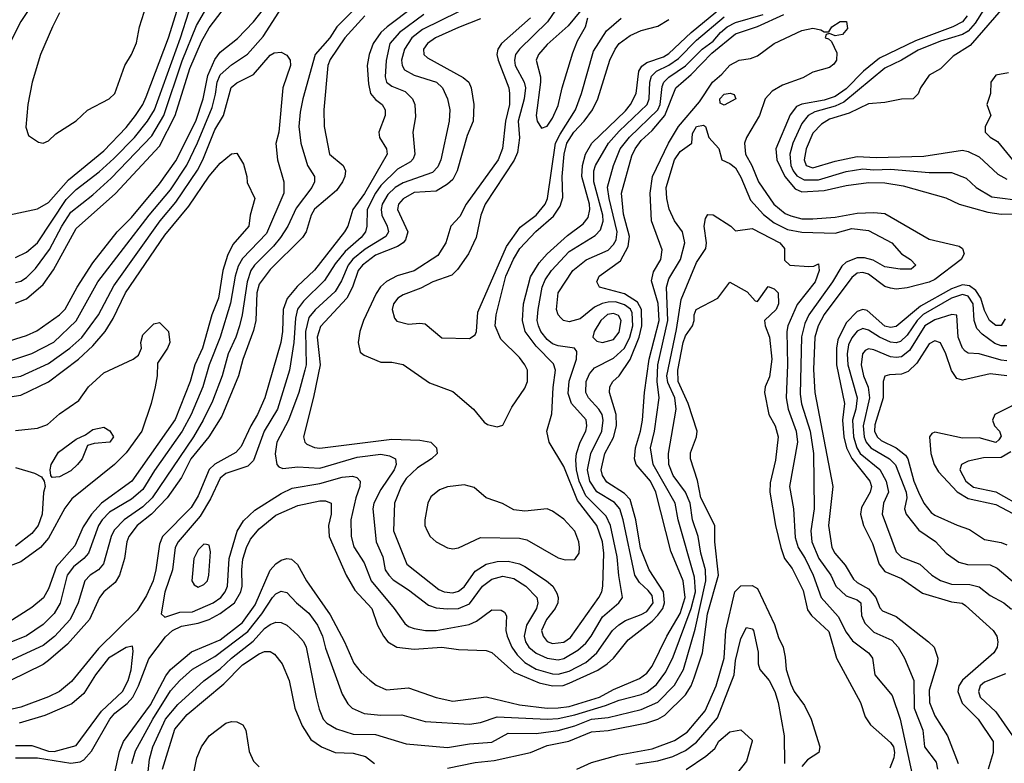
# Model space of a CAD drawing. Header units: inches. Extents: x 1793402 to 1900366, y 320852 to 470679.
# Tile 340 of 604: x 1834706 to 1838261, y 432951 to 435636. Entities that reach past the tile are written whole.
import ezdxf

# ---------------------------------------------------------------- set-up
doc = ezdxf.new("R2010")
doc.units = ezdxf.units.IN
doc.header["$MEASUREMENT"] = 0
doc.layers.add('B8433', color=7, linetype='Continuous')

msp = doc.modelspace()

# ---------------------------------------------------------------- linework, layer by layer
at = {"layer": 'B8433', "color": 4}
for points, elevation in [([(1834690, 436610.5), (1834730, 436624.9), (1834770, 436624.9), (1834812.8, 436612.8), (1834838.8, 436598.8), (1834859.5, 436579.5), (1834868.2, 436548.2), (1834857.6, 436450), (1834858.5, 436410), (1834871.5, 436330), (1834902, 436210), (1834908.9, 436070), (1834882, 435910), (1834851.6, 435830), (1834828.9, 435790), (1834763.1, 435710), (1834710.2, 435629.8), (1834650.2, 435509.8)], 356), ([(1835999.5, 435760.5), (1835850.4, 435610), (1835825.7, 435570), (1835772, 435510), (1835728.2, 435350), (1835718, 435302), (1835714, 435250), (1835720.4, 435190), (1835745.5, 435110), (1835770.7, 435070), (1835770.6, 435050), (1835760.5, 435030), (1835704.3, 434955.7), (1835674.4, 434890), (1835647.2, 434850), (1835621.7, 434818.3), (1835553.4, 434750), (1835540.3, 434730), (1835526.5, 434690), (1835508.9, 434570), (1835498.9, 434530), (1835486, 434490), (1835458, 434430), (1835436.5, 434350), (1835401.6, 434258.4), (1835367.7, 434190), (1835332.9, 434130), (1835183.6, 433910), (1835150, 433876.9), (1835082.4, 433830), (1835047.1, 433792.9), (1835036.5, 433770), (1835008.9, 433671.1), (1834990.2, 433649.8), (1834960.7, 433630), (1834940.5, 433610), (1834916.4, 433530), (1834888.5, 433470), (1834831.2, 433408.8), (1834790, 433376.3), (1834558.8, 433270)], 332), ([(1834650, 434470.4), (1834730, 434495.8), (1834767.1, 434512.9), (1834849.8, 434570.2), (1834869.8, 434590.2), (1834912.8, 434670), (1834970, 434758), (1835058, 434870), (1835110, 434921.3), (1835210, 435043.1), (1835270, 435126.4), (1835341.8, 435270), (1835367.8, 435350), (1835385.1, 435434.9), (1835410, 435492.2), (1835430, 435518.7), (1835491.9, 435568.1), (1835550, 435628), (1835614, 435710)], 336), ([(1834670, 434404.2), (1834750, 434430.4), (1834828.6, 434471.4), (1834910, 434548.2), (1834988, 434690), (1835173.7, 434930), (1835250, 435021.3), (1835309.1, 435110.9), (1835348.3, 435191.7), (1835400.5, 435319.5), (1835413.2, 435366.8), (1835418.7, 435410), (1835430, 435437.1), (1835470, 435472.7), (1835528.5, 435511.5), (1835584.4, 435575.6), (1835663.1, 435696.9)], 332), ([(1834690, 434686.7), (1834710, 434692.2), (1834730, 434704.9), (1834762.2, 434737.8), (1834813.4, 434806.6), (1834857.3, 434890), (1834890, 434941.3), (1834970, 435003.7), (1835036.4, 435063.6), (1835183.3, 435216.7), (1835226.6, 435290), (1835292, 435488), (1835344.4, 435615.6), (1835410.9, 435729.1)], 348), ([(1834690, 434612.2), (1834730, 434628.5), (1834790, 434679.3), (1834827.7, 434732.3), (1834910, 434881.6), (1835051.7, 435008.3), (1835210, 435179.5), (1835266.8, 435290), (1835320.4, 435459.6), (1835362.3, 435557.7), (1835390, 435606.7), (1835468, 435710)], 344), ([(1838209.3, 435710.7), (1838156.2, 435623.8), (1838130, 435594.5), (1838110, 435582.8), (1838030, 435558.8), (1837950, 435526), (1837890, 435489.7), (1837830, 435461.3), (1837681.6, 435338.4), (1837650, 435323.7), (1837577.1, 435302.9), (1837552.7, 435290), (1837530, 435260.9), (1837496.9, 435190), (1837486.3, 435150), (1837490.2, 435110), (1837499.1, 435090), (1837511.8, 435071.8), (1837537.8, 435057.8), (1837590, 435058), (1837690, 435088.1), (1837750, 435097.6), (1837790, 435093.4), (1837850, 435095.8), (1837990, 435083.7), (1838070, 435083.8), (1838123.8, 435063.8), (1838158.8, 435030), (1838216.3, 434996.3), (1838330, 434982.2)], 348), ([(1836130, 435683.1), (1836032, 435610), (1836010, 435589.6), (1835982.6, 435550), (1835967, 435510), (1835960.3, 435470), (1835964.8, 435404.8), (1835972.4, 435370), (1835990, 435348), (1836014, 435330), (1836024.9, 435310), (1836025.5, 435290), (1836003, 435230), (1836004.9, 435210), (1836030.6, 435170), (1836033, 435150), (1835951.3, 435008.7), (1835908.9, 434950), (1835890.4, 434890), (1835878.4, 434870), (1835770, 434731.6), (1835707.4, 434672.6), (1835671.2, 434628.8), (1835656.5, 434590), (1835654.9, 434510), (1835648.9, 434470), (1835590.3, 434270), (1835564.2, 434210), (1835540.3, 434170), (1835505.8, 434094.2), (1835486.7, 434073.3), (1835410, 434031.1), (1835390, 434011.2), (1835350, 433917), (1835325.3, 433874.7), (1835221.1, 433770), (1835210, 433742), (1835197.4, 433650), (1835187.4, 433610), (1835163.4, 433556.6), (1835130, 433502), (1834990, 433365.1), (1834893.2, 433246.8), (1834850, 433209.7), (1834810, 433191.1), (1834710, 433153.7), (1834630, 433136)], 344), ([(1834669.1, 434930.9), (1834770, 434953), (1834810, 434976.4), (1834882.2, 435057.8), (1835010, 435162), (1835090, 435246.7), (1835124, 435290), (1835150.7, 435329.3), (1835162.9, 435357.1), (1835243.1, 435570), (1835280.9, 435690)], 356), ([(1834690, 434777.3), (1834730, 434796.3), (1834769.5, 434830), (1834873.5, 434986.5), (1834910, 435022.6), (1834993, 435087), (1835045.3, 435134.7), (1835120.5, 435210), (1835166.9, 435270), (1835192, 435310), (1835286.8, 435570), (1835316, 435664)], 352), ([(1834850, 435660.9), (1834823.7, 435610), (1834781.3, 435510), (1834750.6, 435410.6), (1834735.5, 435330), (1834728.1, 435248.1), (1834737.3, 435217.3), (1834773.7, 435193.7), (1834790, 435190.7), (1834810, 435198.8), (1834836.3, 435223.7), (1834910, 435270.6), (1834951, 435309), (1835029.3, 435350), (1835049.5, 435370), (1835085.6, 435470), (1835110, 435510.8), (1835127.2, 435552.8), (1835138.3, 435610), (1835163.6, 435690)], 364), ([(1836290, 435664.4), (1836160, 435600), (1836121.1, 435570), (1836094.6, 435530), (1836084.6, 435490), (1836087, 435470), (1836094.7, 435454.7), (1836130, 435435.3), (1836210.6, 435410), (1836232.7, 435390), (1836250.5, 435350), (1836258.4, 435310), (1836256.4, 435270), (1836226.7, 435130), (1836215.8, 435104.2), (1836195.8, 435084.2), (1836090, 435047.1), (1836061.3, 435030), (1836035.5, 435004.5), (1836014.6, 434970), (1836010.3, 434950), (1836013.4, 434930), (1836032.7, 434890), (1836037.1, 434870), (1836027.3, 434852.7), (1835952.8, 434807.2), (1835908.2, 434771.8), (1835891.4, 434750), (1835867.4, 434692.6), (1835845.1, 434654.9), (1835772.2, 434587.8), (1835750, 434560.9), (1835738.2, 434510), (1835739.6, 434390), (1835735.6, 434370), (1835713.1, 434290), (1835676.5, 434190), (1835634, 434110), (1835628.6, 434068.6), (1835634, 434030), (1835640.9, 434020.9), (1835655.9, 434015.9), (1835710, 434021.3), (1835790, 434016.5), (1835924, 434056), (1836010, 434066.7), (1836041.3, 434061.3), (1836062.8, 434050), (1836065.5, 434030), (1836057.6, 434010), (1836010, 433939.3), (1835984.4, 433890), (1835980.4, 433870), (1835992.7, 433750), (1836016.9, 433696.9), (1836025.7, 433650), (1836038.4, 433630), (1836053.9, 433613.9), (1836110, 433577.1), (1836181.4, 433521.4), (1836210, 433512.2), (1836248.8, 433508.8), (1836290, 433510.3), (1836330, 433526.4), (1836376.2, 433590), (1836410, 433615.8), (1836450, 433626), (1836490, 433618.4), (1836533.4, 433590), (1836572.7, 433550), (1836577.1, 433530), (1836572.2, 433510), (1836535.3, 433450), (1836527.2, 433410), (1836532.2, 433390), (1836544.4, 433370), (1836570, 433348.8), (1836610, 433330.3), (1836650, 433324.9), (1836670, 433328.9), (1836720.9, 433359.1), (1836750, 433384.9), (1836769.7, 433410), (1836810, 433479.3), (1836869.3, 433530), (1836882.7, 433550), (1836868.5, 433628.5), (1836863.3, 433696.7), (1836839.1, 433810), (1836823, 433843), (1836750, 433916.3), (1836725.5, 433970), (1836716.5, 434010), (1836713.3, 434046.7), (1836716.4, 434070), (1836729.7, 434110.3), (1836749.6, 434150), (1836753.6, 434170), (1836750.9, 434190.9), (1836697.6, 434250), (1836685.6, 434285.6), (1836690, 434331.3), (1836716.2, 434410), (1836718, 434438), (1836709.4, 434449.4), (1836650, 434458.7), (1836630, 434466), (1836610, 434481.6), (1836588, 434510), (1836578.7, 434530), (1836574.7, 434550), (1836577.4, 434590), (1836592.8, 434670), (1836603.6, 434696.4), (1836626.3, 434730), (1836690, 434798.7), (1836783.5, 434856.5), (1836802.8, 434877.2), (1836811.9, 434908.1), (1836811.7, 434930), (1836778.7, 435050), (1836779.1, 435090), (1836785.1, 435110), (1836831.2, 435190), (1836870, 435233.1), (1836971.1, 435330), (1836978.5, 435350), (1836980.8, 435410), (1836987.4, 435432.6), (1837005.6, 435450), (1837050, 435472.2), (1837084.3, 435495.7), (1837150, 435561.5), (1837250, 435646)], 352), ([(1836370, 435638.9), (1836290, 435608.3), (1836207.3, 435570), (1836178, 435550), (1836163.8, 435530), (1836164.9, 435510), (1836178, 435498), (1836307.3, 435427.3), (1836327.7, 435410), (1836335.8, 435390), (1836345.5, 435330), (1836343, 435270), (1836321.7, 435218.3), (1836285.3, 435090), (1836270, 435059.5), (1836250, 435041.6), (1836210, 435016.9), (1836130, 435012.3), (1836090, 434989.6), (1836073.7, 434970), (1836070.3, 434950), (1836107.2, 434870), (1836098.8, 434841.2), (1836090.2, 434829.8), (1836070, 434816.9), (1835990, 434786), (1835943.1, 434750), (1835927.9, 434730), (1835907.9, 434670), (1835886.5, 434630), (1835791.3, 434528.7), (1835780.2, 434490), (1835790.3, 434390), (1835766.6, 434273.4), (1835730.6, 434130), (1835734.8, 434110), (1835743.1, 434103.1), (1835770, 434090.6), (1835790, 434088.4), (1836050, 434120.8), (1836150, 434118), (1836190.7, 434110), (1836210.5, 434090), (1836213, 434070), (1836193, 434050), (1836142.3, 434017.7), (1836101.2, 433978.8), (1836083.1, 433950), (1836058.9, 433890), (1836055.3, 433790), (1836103, 433670), (1836218.7, 433578.7), (1836238, 433570), (1836270, 433566), (1836290, 433572.2), (1836310, 433588.4), (1836350, 433644.9), (1836389.8, 433670.2), (1836430, 433679.7), (1836470, 433680.8), (1836510, 433671.5), (1836530, 433661.7), (1836608.2, 433610), (1836630.5, 433590), (1836645.5, 433565.5), (1836650.4, 433550), (1836648.5, 433530), (1836639.5, 433510), (1836607.4, 433470), (1836590.4, 433430), (1836596.4, 433410), (1836610, 433390.6), (1836630, 433383.7), (1836670, 433388.7), (1836694.9, 433405.1), (1836796.9, 433550), (1836807.8, 433570), (1836811.2, 433590), (1836815.3, 433710), (1836809.8, 433750), (1836789.8, 433810), (1836719.9, 433899.9), (1836670, 434022.7), (1836617.2, 434110), (1836609.4, 434150), (1836627.5, 434212.5), (1836632.1, 434307.9), (1836640.5, 434370), (1836632.9, 434392.9), (1836570, 434457.4), (1836531.1, 434510), (1836521, 434550), (1836524.8, 434610), (1836550, 434707.3), (1836581.8, 434758.2), (1836609.8, 434790.2), (1836683.6, 434856.4), (1836740.8, 434899.2), (1836758.6, 434921.4), (1836764.8, 434950), (1836762.8, 434970), (1836735.3, 435070), (1836738.2, 435110), (1836748.7, 435150), (1836771.1, 435190), (1836893.3, 435306.7), (1836911.1, 435330), (1836931.2, 435370), (1836941.7, 435450), (1836951.7, 435468.3), (1836970, 435481.5), (1837030, 435501.8), (1837050, 435514), (1837129.7, 435590), (1837239.7, 435680.3)], 356), ([(1836640.3, 435670), (1836611.2, 435628.8), (1836510.4, 435530), (1836495.8, 435510), (1836492, 435490), (1836494.6, 435470), (1836527.4, 435410), (1836531.5, 435390), (1836527.7, 435350), (1836506, 435270), (1836510.3, 435209.7), (1836503.6, 435156.4), (1836491.4, 435128.6), (1836386.7, 434970), (1836370.5, 434930), (1836354, 434850), (1836326.8, 434790), (1836286.2, 434733.8), (1836266, 434714), (1836198, 434690), (1836153.8, 434666.2), (1836090, 434642.7), (1836071, 434630), (1836056, 434610), (1836051.1, 434588.9), (1836058.8, 434558.8), (1836067.5, 434547.5), (1836110, 434536), (1836150, 434540.7), (1836170, 434537.3), (1836230, 434486.8), (1836330, 434484.7), (1836350, 434498), (1836355.1, 434510), (1836360.1, 434579.9), (1836463.5, 434816.5), (1836513.4, 434886.6), (1836570, 434930.5), (1836602.9, 434970), (1836611.3, 434990), (1836640.9, 435190), (1836657, 435223), (1836712.8, 435310), (1836734.7, 435370), (1836777.5, 435522.5), (1836824.1, 435595.9), (1836878, 435642)], 368), ([(1836731.3, 435668.7), (1836686.4, 435613.6), (1836610, 435546.6), (1836579.3, 435510), (1836570.5, 435490), (1836586, 435430), (1836586.7, 435410), (1836570.6, 435290), (1836574, 435270), (1836590, 435244.7), (1836610, 435251), (1836630, 435281), (1836650, 435326), (1836664.5, 435390), (1836703.5, 435516.5), (1836720.1, 435559.9), (1836748.7, 435610), (1836757.2, 435642.8)], 372), ([(1838250, 435671.8), (1838137.4, 435542.6), (1838075.9, 435504.1), (1838030, 435459), (1837990, 435435.3), (1837958, 435390), (1837950, 435368), (1837932, 435350), (1837890, 435349), (1837830, 435337.2), (1837770, 435332.3), (1837701.2, 435298.8), (1837630, 435276.4), (1837601.4, 435258.6), (1837570, 435226), (1837545.7, 435170), (1837538.7, 435130), (1837546, 435110), (1837570, 435101.1), (1837650, 435125.2), (1837730, 435141.5), (1837798.3, 435138.3), (1837970, 435142.7), (1838110, 435164.4), (1838130, 435160.4), (1838170, 435140.4), (1838237.6, 435077.6), (1838270, 435060.5)], 352), ([(1835951.7, 435650), (1835880.3, 435570), (1835827.3, 435492.7), (1835818.3, 435470), (1835803.8, 435310), (1835805.5, 435250), (1835824.9, 435150), (1835873.4, 435110), (1835882.4, 435090), (1835880.3, 435070), (1835871.8, 435050), (1835850, 435019.6), (1835770, 434952), (1835757.6, 434930), (1835740.3, 434870), (1835726.7, 434850), (1835610, 434734), (1835570, 434680.7), (1835562, 434650), (1835558.5, 434550), (1835550, 434514), (1835511.5, 434408.5), (1835496, 434350), (1835435.9, 434204.1), (1835388.8, 434130), (1835323.2, 434050), (1835290, 433982.9), (1835238.7, 433910), (1835181.7, 433850), (1835130.3, 433810), (1835100.3, 433770), (1835092, 433750), (1835083.7, 433690), (1835066.4, 433630), (1835050, 433603.7), (1835010, 433569.5), (1834994.4, 433550), (1834958, 433470), (1834878.7, 433381.3), (1834810, 433322.4), (1834790, 433307.8), (1834670, 433248.3)], 336), ([(1834690, 432971.1), (1834770, 432970.2), (1834890, 432951.6), (1834923.9, 432956.1), (1834937.1, 432962.9), (1834965.2, 432994.8), (1835030.9, 433110), (1835048.7, 433131.3), (1835093.6, 433166.4), (1835114.2, 433190), (1835134.2, 433230), (1835171.5, 433328.5), (1835232.3, 433407.7), (1835257.6, 433430), (1835290, 433445.5), (1835350, 433456.5), (1835390, 433470.3), (1835430, 433491.6), (1835481.1, 433530), (1835504.2, 433570), (1835508.6, 433590), (1835507.6, 433650), (1835511.8, 433688.2), (1835524.4, 433730), (1835539.5, 433760.5), (1835570, 433797.1), (1835630, 433847), (1835710, 433882), (1835790, 433898.4), (1835810, 433898), (1835830.3, 433890.3), (1835830.5, 433850.5), (1835820.4, 433810), (1835823.7, 433770), (1835884.4, 433630), (1835915.6, 433575.6), (1835977.6, 433510), (1835997.6, 433450), (1836019.3, 433410), (1836035.5, 433390), (1836067.3, 433370), (1836130, 433362.6), (1836230, 433370.4), (1836290, 433361.6), (1836390, 433358), (1836410, 433350.6), (1836490, 433280.3), (1836581.5, 433241.5), (1836630, 433230.2), (1836668, 433232), (1836690, 433239.7), (1836793.4, 433286.6), (1836827.3, 433310), (1836849.6, 433330), (1836903.1, 433396.9), (1836990, 433464), (1837010, 433485.2), (1837027.8, 433510), (1837034.4, 433530), (1837029.8, 433570), (1836978.3, 433650), (1836947.3, 433727.3), (1836930.9, 433830), (1836910, 433903.7), (1836890, 433925.1), (1836825.6, 433965.6), (1836809.7, 433990), (1836805.7, 434010), (1836819.1, 434070), (1836850, 434127.7), (1836861, 434170), (1836859.8, 434210), (1836835.1, 434290), (1836836.2, 434310), (1836847, 434330), (1836870, 434350.5), (1836910, 434408.4), (1836942.2, 434490), (1836952.1, 434530), (1836951.5, 434590), (1836936.5, 434616.4), (1836890, 434645.8), (1836799, 434670), (1836789.3, 434690), (1836798, 434710), (1836874.7, 434765.3), (1836902.8, 434817.2), (1836907.4, 434852.6), (1836886.2, 434933.8), (1836879.1, 435010), (1836916.1, 435143.9), (1836928.3, 435170), (1836950, 435199.5), (1836990, 435235.6), (1837035.5, 435290), (1837075.4, 435390), (1837130, 435438.5), (1837204.6, 435515.4), (1837290, 435585.5), (1837370, 435611.1), (1837464.9, 435655.1)], 344), ([(1835048, 432910), (1835066.1, 432993.9), (1835080.4, 433030), (1835178.5, 433161.5), (1835233.2, 433266.8), (1835249.7, 433290), (1835326.3, 433353.7), (1835430, 433396.5), (1835510, 433459), (1835556.4, 433523.6), (1835610, 433647.7), (1835630, 433670.6), (1835650, 433684.9), (1835670, 433690.7), (1835687.5, 433687.5), (1835708.3, 433668.3), (1835741.6, 433610), (1835826.8, 433486.8), (1835878.4, 433390), (1835912, 433312), (1835938.3, 433278.3), (1835970, 433250.7), (1835992.7, 433232.7), (1836030, 433216.3), (1836110, 433223.8), (1836210, 433188), (1836270, 433175.5), (1836390, 433190.3), (1836510, 433161.5), (1836610, 433150.2), (1836650, 433151.1), (1836690, 433155.6), (1836799.5, 433190), (1836850, 433216.9), (1836943.1, 433256.9), (1836970, 433276.4), (1836990, 433302), (1837042.3, 433410), (1837090, 433492), (1837108, 433550), (1837101.4, 433610), (1837057.4, 433717.4), (1837002.7, 433930), (1836983.9, 433970), (1836931.3, 434030), (1836925.4, 434050), (1836929.7, 434089.7), (1836947.8, 434150), (1836954.2, 434190), (1836961.7, 434290), (1836978.5, 434410), (1837014.6, 434550), (1837011.2, 434611.2), (1836986.7, 434693.3), (1836994.6, 434725.4), (1837020.7, 434770), (1837025.4, 434805.4), (1836986.6, 434910), (1836981.7, 435010), (1836991.1, 435070), (1837048.6, 435190), (1837084.5, 435250), (1837160.5, 435339.5), (1837206.9, 435410), (1837241, 435439), (1837270, 435472.2), (1837304, 435490), (1837344.4, 435495.6), (1837370, 435506), (1837430, 435550.3), (1837530, 435597), (1837570, 435604.9), (1837598.8, 435598.8), (1837610, 435592), (1837627.3, 435592.7), (1837638, 435610), (1837668, 435630), (1837691, 435630), (1837695.3, 435604.7), (1837676.9, 435583.1), (1837650, 435578), (1837630, 435586), (1837618, 435582), (1837614, 435570), (1837626.4, 435566.4), (1837636.9, 435556.9), (1837655.9, 435515.9), (1837654.9, 435490), (1837644.8, 435475.2), (1837630, 435463.6), (1837570, 435446.6), (1837533.8, 435426.2), (1837460.1, 435399.9), (1837422.3, 435377.7), (1837398, 435350), (1837377.4, 435290), (1837330.3, 435210), (1837323.2, 435190), (1837326.5, 435150), (1837348.9, 435110), (1837372.9, 435050), (1837428.5, 434970), (1837470, 434936.5), (1837490, 434927.6), (1837530, 434916.9), (1837570, 434916.5), (1837650, 434923.2), (1837730, 434936.9), (1837790, 434940.3), (1837830, 434935.8), (1837990, 434843.8), (1838098, 434818), (1838110.5, 434810), (1838115.5, 434790), (1838104.9, 434770), (1838010, 434697.7), (1837990, 434687.8), (1837910, 434667.3), (1837870, 434663), (1837850, 434666), (1837830, 434673), (1837770, 434717.4), (1837750, 434723.5), (1837730, 434720.5), (1837710, 434705.6), (1837610, 434571.6), (1837589, 434530), (1837576.5, 434490), (1837572.4, 434372.4), (1837577.3, 434290), (1837642, 433950), (1837626, 433810), (1837638.7, 433730), (1837648.5, 433710), (1837686.8, 433666.8), (1837715.9, 433615.9), (1837730, 433603.1), (1837770, 433580.9), (1837796.9, 433550), (1837811.9, 433511.9), (1837821.4, 433501.4), (1837870, 433480.5), (1837987.3, 433390), (1838007.3, 433370), (1838020.5, 433330), (1838018.4, 433310), (1837990, 433215.3), (1837990.3, 433170), (1838010, 433122), (1838056.4, 433050), (1838094.4, 432950)], 336), ([(1836165.4, 435654.5), (1836077, 435590), (1836042.6, 435550), (1836028.7, 435488.7), (1836025.3, 435430), (1836030.3, 435410.3), (1836050, 435396.4), (1836097.1, 435377.1), (1836123.8, 435350), (1836132.7, 435330), (1836135.2, 435284.8), (1836124.9, 435230), (1836133, 435150), (1836126.7, 435133.3), (1836116.9, 435123.1), (1836070, 435096.3), (1836010, 435037.4), (1835990, 435009.6), (1835960.8, 434950), (1835959.5, 434890), (1835954, 434870), (1835938.4, 434850), (1835880.9, 434799.1), (1835845.4, 434754.5), (1835806.1, 434693.9), (1835730, 434619.6), (1835709.3, 434590.7), (1835701.6, 434558.4), (1835695.5, 434470), (1835680.3, 434370), (1835636, 434230), (1835588.9, 434150), (1835550, 434043.7), (1835530, 434023.6), (1835450, 433997.4), (1835430, 433980.7), (1835394.3, 433905.7), (1835357.1, 433842.9), (1835277.6, 433750), (1835267, 433730), (1835257, 433650), (1835230, 433568.7), (1835216, 433490), (1835230, 433478.8), (1835283.8, 433496.2), (1835330, 433497.4), (1835403.7, 433530), (1835431.6, 433550), (1835447.8, 433570), (1835455.8, 433590), (1835462.6, 433690), (1835490.9, 433789.1), (1835513.3, 433826.7), (1835554.8, 433865.2), (1835650, 433924.9), (1835690, 433944.9), (1835790, 433960.9), (1835870, 433984.4), (1835907.5, 433987.5), (1835922.8, 433982.8), (1835934.8, 433970), (1835933.4, 433950), (1835919.5, 433910), (1835901.6, 433830), (1835902.4, 433770), (1835912.1, 433732.1), (1835950, 433674.8), (1835974.4, 433610), (1836058, 433510), (1836096.1, 433456.1), (1836110, 433444.9), (1836130, 433438), (1836170.4, 433430.4), (1836210, 433430.4), (1836328.3, 433451.7), (1836355.5, 433464.5), (1836410, 433504.9), (1836444, 433504), (1836456.3, 433496.3), (1836463.5, 433483.5), (1836461.6, 433430), (1836466.4, 433410), (1836483.1, 433370), (1836502.5, 433342.5), (1836530, 433314.9), (1836570, 433290.3), (1836630, 433274.3), (1836650, 433272.9), (1836690, 433283.2), (1836750, 433314.9), (1836789.7, 433350), (1836846, 433430), (1836868.7, 433451.3), (1836893.4, 433466.6), (1836950, 433487.6), (1836970, 433499.5), (1836993.1, 433530), (1836990, 433556.2), (1836975.3, 433575.3), (1836943.3, 433603.3), (1836926.9, 433630), (1836884.8, 433830), (1836872.4, 433870), (1836853, 433893), (1836790, 433931.5), (1836764.5, 433970), (1836756.4, 434010), (1836768.5, 434070), (1836807.3, 434150), (1836812.3, 434190), (1836808.3, 434210), (1836797.4, 434230), (1836759.6, 434270), (1836749.8, 434289.8), (1836751.5, 434330), (1836762.9, 434357.1), (1836781, 434379), (1836850, 434413.4), (1836890, 434450.4), (1836908.9, 434490), (1836919.4, 434530), (1836917.1, 434577.1), (1836911.1, 434591.1), (1836890, 434606.6), (1836856.6, 434616.6), (1836830, 434616.5), (1836808.4, 434611.6), (1836781.8, 434598.2), (1836730, 434556.2), (1836690, 434545.1), (1836669.7, 434549.7), (1836659.1, 434559.1), (1836649.7, 434569.7), (1836643.6, 434590), (1836649.7, 434650), (1836702.9, 434730), (1836751.1, 434768.9), (1836830, 434803.7), (1836850, 434823.8), (1836858.9, 434841.1), (1836862.7, 434870), (1836833.8, 434990), (1836828.5, 435031.5), (1836849.6, 435110), (1836873.7, 435170), (1836907.7, 435212.3), (1837009.8, 435310), (1837018.9, 435330), (1837025, 435395), (1837031.2, 435410), (1837050, 435428.8), (1837110, 435469), (1837170.5, 435529.5), (1837210, 435559), (1837236, 435590), (1837259.7, 435610), (1837290, 435625.4), (1837390, 435654.3)], 348), ([(1836550, 435642.9), (1836446, 435550), (1836432.2, 435530), (1836428.4, 435510), (1836433.4, 435490), (1836472, 435390), (1836474.6, 435370), (1836474, 435330), (1836459.6, 435270), (1836448.9, 435171.1), (1836432.9, 435130), (1836318, 434970), (1836295.1, 434924.9), (1836263, 434890), (1836244.9, 434830), (1836216.1, 434783.9), (1836130, 434729.7), (1836069.2, 434710.8), (1836030, 434691.2), (1836008.3, 434671.7), (1835992.4, 434647.6), (1835947, 434550), (1835934.4, 434510), (1835928, 434470), (1835935.3, 434435.3), (1835950, 434424.7), (1836010, 434398.8), (1836050, 434398.8), (1836090, 434391), (1836185.2, 434325.2), (1836270, 434294), (1836344.7, 434230), (1836382.5, 434182.5), (1836394.4, 434174.4), (1836430, 434166), (1836450, 434171.3), (1836482.7, 434237.3), (1836530, 434304.9), (1836539.7, 434330), (1836538.7, 434370), (1836529.7, 434390), (1836510, 434416.4), (1836442.7, 434482.7), (1836422.6, 434530), (1836425.7, 434570), (1836461.6, 434710), (1836488.5, 434771.5), (1836512.1, 434810), (1836569.1, 434870.9), (1836633.4, 434926.6), (1836657.5, 434962.5), (1836666.3, 434993.7), (1836664.8, 435070), (1836671.6, 435150), (1836681.8, 435190), (1836706.4, 435230), (1836744.4, 435270), (1836774.3, 435310), (1836793, 435350), (1836836.9, 435490), (1836856.3, 435530), (1836870, 435550.4), (1836910, 435579.5), (1836950, 435596.4), (1837010, 435612.7), (1837050, 435636.4)], 364), ([(1838127.4, 435650), (1838110, 435628.5), (1838075.5, 435610), (1837940.8, 435559.2), (1837810, 435496.5), (1837752.9, 435450), (1837690, 435386.4), (1837650, 435358.4), (1837610, 435345.2), (1837529.3, 435330.7), (1837510, 435322.4), (1837487.2, 435292.8), (1837435.6, 435170), (1837439.6, 435130), (1837467.9, 435070), (1837505.4, 435025.4), (1837530, 435014.7), (1837610, 435019.1), (1837690, 435037), (1837770, 435048.5), (1837830, 435047.2), (1837896.3, 435036.3), (1838050, 434993), (1838098, 434970), (1838201.5, 434941.5), (1838250, 434933.7), (1838310, 434934.6)], 344), ([(1834650, 434338.7), (1834710, 434348.7), (1834810, 434394.9), (1834887.3, 434450), (1834930, 434488.5), (1834989.8, 434570.2), (1835045.2, 434674.8), (1835212.6, 434910), (1835270, 434977.6), (1835347.4, 435092.6), (1835367.4, 435130), (1835410, 435238), (1835441.1, 435290), (1835468.8, 435391.2), (1835490, 435408.4), (1835550, 435438), (1835610, 435508.2), (1835624.2, 435515.8), (1835650, 435518.4), (1835670, 435507.7), (1835682.4, 435490), (1835683.1, 435470), (1835656.4, 435390), (1835641.6, 435230), (1835630.5, 435189.5), (1835636.3, 435130), (1835659.1, 435050), (1835659.3, 435010), (1835596.4, 434863.6), (1835510, 434773.6), (1835494, 434746), (1835483.2, 434710), (1835467.3, 434612.7), (1835429, 434490), (1835390.3, 434390), (1835366.5, 434310), (1835325.2, 434210), (1835292.9, 434150), (1835192, 434008), (1835150, 433939.6), (1835110, 433905.1), (1835030, 433857.4), (1835003.6, 433830), (1834990.3, 433810), (1834954, 433710), (1834937.1, 433690), (1834900, 433660), (1834877.4, 433630), (1834851.3, 433528.7), (1834830, 433492), (1834790, 433451.8), (1834730, 433411.6), (1834630, 433371.2)], 328), ([(1838276, 435444), (1838230, 435435.3), (1838212, 435410), (1838211.3, 435370), (1838198, 435330), (1838212, 435290), (1838192, 435250), (1838191.3, 435230), (1838210, 435211.3), (1838236.7, 435196.7), (1838290.4, 435130)], 356), ([(1835111.2, 432950), (1835124.4, 432995.6), (1835186.2, 433110), (1835250, 433212.2), (1835283.6, 433250), (1835330, 433290.4), (1835410, 433336.5), (1835530, 433426.5), (1835580.4, 433490), (1835618.4, 433550), (1835630, 433563), (1835650, 433573), (1835670, 433567.3), (1835704.9, 433530), (1835750, 433492.7), (1835781.3, 433450), (1835798.9, 433410), (1835810, 433366), (1835870, 433201), (1835890, 433166), (1835906, 433150), (1835950, 433130.6), (1836010, 433124.9), (1836086, 433126), (1836170, 433101.6), (1836330, 433092.2), (1836370, 433097.6), (1836430, 433118.7), (1836610, 433110.2), (1836650, 433113.2), (1836710, 433125.6), (1836820.9, 433159.1), (1836870, 433179), (1836950, 433199.6), (1836971.6, 433208.4), (1837004.5, 433235.5), (1837038.6, 433281.4), (1837065.2, 433334.8), (1837129.8, 433510), (1837145.3, 433570), (1837142.8, 433622.8), (1837083.1, 433830), (1837072.8, 433890), (1836992.6, 434030), (1836983.5, 434090), (1836997.4, 434150), (1837014.3, 434270), (1837007.8, 434330), (1837009.8, 434390), (1837046, 434550), (1837041.1, 434670), (1837050, 434700.7), (1837091.2, 434770), (1837107.8, 434830), (1837098.4, 434870), (1837069.7, 434909.7), (1837051.3, 434951.3), (1837042.4, 434990), (1837039.7, 435030), (1837069.8, 435130.2), (1837090, 435160.4), (1837133.2, 435190), (1837135.5, 435224.5), (1837150, 435250.5), (1837174.8, 435254.8), (1837182, 435250), (1837194, 435210), (1837230.6, 435170.6), (1837241, 435130), (1837270, 435116.3), (1837290, 435100.7), (1837310, 435066.8), (1837344.2, 434984.2), (1837392, 434932), (1837430, 434902.6), (1837478.6, 434878.6), (1837530, 434868.9), (1837650, 434865.3), (1837710, 434881.7), (1837770, 434874.4), (1837854.8, 434830), (1837890, 434790.8), (1837922, 434770), (1837942, 434750), (1837924.7, 434735.3), (1837885.4, 434734.6), (1837830, 434743.6), (1837787.6, 434767.6), (1837756.2, 434776.2), (1837730, 434776), (1837690, 434760.5), (1837674.2, 434745.8), (1837640.3, 434690), (1837554.6, 434570), (1837541, 434539), (1837529.2, 434490.8), (1837524.2, 434284.2), (1837529.2, 434249.2), (1837559.6, 434150), (1837571.5, 434070), (1837574.9, 433870), (1837562.6, 433790), (1837565.7, 433750), (1837591.8, 433690), (1837634.4, 433630), (1837652.7, 433590), (1837690, 433555.3), (1837730, 433541.6), (1837743, 433530), (1837745.1, 433485.1), (1837756.9, 433456.9), (1837790, 433423.8), (1837854.9, 433394.9), (1837877.1, 433370), (1837900.7, 433330), (1837934.4, 433250), (1837934.9, 433150), (1837966.7, 433070), (1837973, 433010), (1838014.4, 432954.4), (1838019.5, 432930)], 332), ([(1834670, 434273.7), (1834710, 434280.3), (1834810, 434328.7), (1834917.6, 434410), (1834970, 434458.7), (1835014.3, 434510), (1835043, 434557), (1835088.3, 434650), (1835230, 434858.4), (1835316.8, 434963.2), (1835390, 435070.5), (1835430, 435118), (1835470, 435152), (1835490, 435154), (1835513.7, 435113.7), (1835526, 435070), (1835527.5, 435047.5), (1835554.8, 434990), (1835537.3, 434930), (1835533.4, 434890), (1835475.8, 434824.2), (1835455.5, 434784.5), (1835439, 434730), (1835423.6, 434630), (1835398.9, 434570), (1835365.5, 434450), (1835337.7, 434390), (1835321.7, 434330), (1835267.6, 434192.4), (1835110.3, 433970), (1835001.1, 433890), (1834964.6, 433850), (1834935.3, 433804.7), (1834904.3, 433735.7), (1834839.1, 433660.9), (1834810, 433581.2), (1834791.4, 433548.6), (1834750, 433514), (1834650, 433449.6)], 324), ([(1835164.6, 432875.4), (1835174.3, 432965.7), (1835186.9, 433010), (1835232.4, 433110), (1835276.6, 433163.4), (1835370.8, 433249.2), (1835430, 433291.7), (1835469.9, 433330.1), (1835548.4, 433391.6), (1835590, 433437), (1835610, 433452.4), (1835630, 433460.5), (1835650, 433459.1), (1835670.8, 433450), (1835710, 433414), (1835730.3, 433390.3), (1835740.5, 433370), (1835776.4, 433190), (1835786.9, 433146.9), (1835802, 433110), (1835815.3, 433095.3), (1835850, 433074.9), (1835910, 433055.8), (1835990, 433055.3), (1836101.7, 433021.7), (1836250, 433008.2), (1836330, 433021.3), (1836410, 433026.7), (1836470, 433059.5), (1836570, 433058.9), (1836650, 433069.1), (1836710, 433086), (1836770, 433110.2), (1836830, 433116.1), (1836950, 433144.9), (1837010, 433172), (1837070, 433232.7), (1837102.3, 433290), (1837144.8, 433435.2), (1837182.9, 433610), (1837182.4, 433650), (1837165.6, 433710), (1837155.4, 433770), (1837135.1, 433830), (1837126.4, 433890), (1837110, 433929.6), (1837065.1, 433990), (1837049.7, 434030), (1837048, 434070), (1837076.4, 434230), (1837070.8, 434270), (1837046.5, 434326.5), (1837042, 434350), (1837076.8, 434516.8), (1837093.9, 434626.1), (1837150, 434758.8), (1837182.7, 434810), (1837186, 434830), (1837177.2, 434890), (1837182, 434918), (1837190, 434932), (1837210, 434931), (1837274, 434890), (1837290, 434874), (1837350, 434882), (1837450.2, 434830.2), (1837467.7, 434810), (1837467.2, 434767.2), (1837486, 434750), (1837555.1, 434744.9), (1837573.6, 434746.4), (1837590, 434754), (1837593, 434730), (1837577.4, 434690), (1837512.5, 434607.5), (1837478.7, 434530), (1837475.8, 434510), (1837477.7, 434390), (1837472.7, 434270), (1837480.9, 434230), (1837508.9, 434150), (1837514.6, 434110), (1837485.3, 433950), (1837499.5, 433870), (1837505.8, 433765.8), (1837516.5, 433730), (1837541.7, 433690), (1837570.3, 433630), (1837599.3, 433550), (1837661.1, 433481.1), (1837690, 433424.9), (1837712.8, 433392.8), (1837770.7, 433350), (1837779, 433339), (1837784.9, 433330), (1837794, 433270), (1837855.6, 433195.6), (1837884.4, 433110), (1837928, 432910)], 328), ([(1836250, 432933.7), (1836350, 432953.7), (1836419.4, 432960.6), (1836550, 432990.4), (1836610, 433015.2), (1836688.8, 433031.2), (1836770, 433064.6), (1836830, 433069.1), (1836970, 433096.9), (1837010, 433110.3), (1837035, 433125), (1837110, 433198.4), (1837129.7, 433230), (1837140.9, 433259.1), (1837170.7, 433349.3), (1837189.8, 433490), (1837228.4, 433630), (1837215.1, 433750), (1837215.1, 433810), (1837164.8, 433910), (1837152.6, 433972.6), (1837127.8, 434050), (1837128.2, 434071.8), (1837149.6, 434130), (1837151.5, 434150), (1837119.8, 434250), (1837083.5, 434330), (1837082.4, 434370), (1837101.2, 434470), (1837110, 434494.4), (1837135.4, 434530), (1837141.1, 434550), (1837140.5, 434570), (1837147.8, 434590), (1837226, 434630), (1837270, 434687.7), (1837332.7, 434652.7), (1837361, 434621), (1837370, 434618), (1837408, 434672), (1837430, 434664.7), (1837444.7, 434650), (1837445.5, 434610), (1837437.1, 434590), (1837394.8, 434550), (1837397.1, 434530), (1837413.4, 434490), (1837422, 434410), (1837413.3, 434346.7), (1837397.3, 434310), (1837394.8, 434290), (1837410.7, 434210), (1837433, 434170), (1837443.8, 434130), (1837434.2, 434045.8), (1837416.1, 433963.9), (1837414.4, 433930), (1837434.9, 433810), (1837454, 433730), (1837467.3, 433690), (1837494.5, 433654.5), (1837535.1, 433575.1), (1837550, 433504.9), (1837564.6, 433484.6), (1837627.3, 433427.3), (1837654.9, 433330), (1837742, 433170), (1837758.8, 433118.8), (1837777.3, 433090), (1837850, 433025.5), (1837860.3, 433010), (1837864.9, 432990), (1837862, 432970), (1837847.3, 432932.7)], 324), ([(1838263.8, 434556.2), (1838250, 434532.3), (1838230, 434531.8), (1838208, 434550), (1838190, 434586), (1838176.5, 434630), (1838158.3, 434658.3), (1838135, 434675), (1838110, 434679), (1838070, 434664.2), (1837958.6, 434601.4), (1837870, 434528), (1837850, 434524.4), (1837830, 434529.7), (1837765.4, 434585.4), (1837750, 434589.7), (1837730, 434582.6), (1837690, 434541.3), (1837659.5, 434480.5), (1837655, 434450), (1837655.2, 434390), (1837684.4, 434250), (1837677.1, 434190), (1837681.5, 434130), (1837691.1, 434090), (1837710, 434052), (1837775.8, 433970), (1837781.3, 433950), (1837777, 433930), (1837745.1, 433874.9), (1837742, 433850), (1837752.4, 433810), (1837784.9, 433744.9), (1837808.9, 433670), (1837830, 433643.1), (1837890, 433617.6), (1837965.2, 433565.2), (1838070, 433533.7), (1838108.5, 433528.5), (1838120.9, 433520.9), (1838221, 433430), (1838234, 433410), (1838237.3, 433390), (1838234.8, 433370), (1838222.8, 433350), (1838110, 433251.6), (1838097, 433230), (1838093.7, 433210), (1838108.3, 433168.3), (1838166.4, 433110), (1838221.3, 433030), (1838221.1, 432990), (1838203.1, 432930)], 344), ([(1838270, 434458.9), (1838250, 434458.3), (1838227.1, 434467.1), (1838181, 434501), (1838161.4, 434521.4), (1838152.1, 434550), (1838148.7, 434610), (1838130, 434638), (1838110, 434643.5), (1838070, 434630.7), (1837968.5, 434571.5), (1837946.2, 434550), (1837910, 434497.4), (1837885.7, 434474.3), (1837870, 434469.7), (1837850, 434471.1), (1837809.8, 434489.8), (1837770, 434515.4), (1837750, 434520.5), (1837730, 434511.8), (1837710, 434487.3), (1837698.6, 434461.4), (1837693.6, 434430), (1837696.5, 434390), (1837730.2, 434270), (1837724.7, 434230), (1837712.3, 434190), (1837716.5, 434130), (1837728.3, 434090), (1837740.2, 434070), (1837812, 434012), (1837834.6, 433970), (1837842.4, 433930), (1837824.4, 433890), (1837820.4, 433850), (1837870, 433714.8), (1837890, 433695.5), (1837956, 433670), (1837998.8, 433630), (1838030.4, 433610.4), (1838070, 433597.6), (1838136.2, 433596.2), (1838170, 433588), (1838210, 433556.3), (1838258.8, 433530), (1838287.1, 433507.1)], 348), ([(1838270, 434404), (1838250, 434406), (1838170.5, 434429.5), (1838130, 434432.3), (1838119.6, 434439.6), (1838109.6, 434450), (1838094.7, 434490), (1838089, 434569), (1838072, 434572), (1838010, 434552.3), (1837973.7, 434530), (1837918.9, 434441.1), (1837890, 434419.1), (1837870, 434416), (1837850, 434419.1), (1837790, 434444.2), (1837770, 434447.3), (1837758.4, 434441.6), (1837748.4, 434430), (1837744.6, 434390), (1837753.1, 434350), (1837769.2, 434309.2), (1837773.8, 434270), (1837751.3, 434170), (1837754.4, 434130), (1837762, 434110), (1837779.5, 434090), (1837846, 434050), (1837868, 434028), (1837906.5, 433930), (1837908.8, 433910), (1837900.4, 433870), (1837906.4, 433850), (1837952.2, 433792.2), (1838012.3, 433752.3), (1838051, 433710), (1838096.7, 433676.7), (1838128.5, 433668.5), (1838210, 433668), (1838235.6, 433655.6), (1838360.7, 433550)], 352), ([(1834690, 434152), (1834770, 434161.3), (1834805.6, 434174.4), (1834850, 434212.2), (1834918.9, 434261.1), (1834953.6, 434310), (1835010, 434361.3), (1835115.3, 434410), (1835134.8, 434425.2), (1835145.2, 434450), (1835143.7, 434470), (1835150, 434498), (1835190, 434538), (1835210, 434542), (1835242.8, 434510), (1835247.3, 434470), (1835239.1, 434450), (1835203.8, 434396.2), (1835202.4, 434350), (1835194.9, 434310), (1835180.3, 434250), (1835147, 434150), (1835090, 434071.6), (1835048, 434030), (1834893.9, 433906.1), (1834868.4, 433871.6), (1834810, 433763.6), (1834781.3, 433730), (1834710, 433678.9), (1834631.3, 433650)], 316), ([(1838270, 434349.8), (1838210, 434357.6), (1838110, 434334.5), (1838098, 434338), (1838090, 434340.9), (1838070, 434369.3), (1838049.5, 434430), (1838030, 434469), (1838010, 434476), (1837990, 434465.2), (1837944.5, 434395.5), (1837914.3, 434365.7), (1837890, 434355.6), (1837846.2, 434353.8), (1837830, 434348.7), (1837823.8, 434330), (1837823.6, 434270), (1837793.3, 434173.3), (1837792.7, 434150), (1837801.7, 434130), (1837816, 434116), (1837870.4, 434090), (1837903.8, 434063.8), (1837912.6, 434050), (1837934, 433970), (1837951.3, 433930), (1837970.2, 433890.2), (1837996.7, 433856.7), (1838010, 433846.7), (1838090.3, 433810.3), (1838134.8, 433794.8), (1838190, 433759.3), (1838250, 433748.4), (1838270, 433739.3)], 356), ([(1838348.2, 434271.8), (1838227.3, 434210), (1838218.8, 434190), (1838226, 434170), (1838244, 434150), (1838250, 434132), (1838241.1, 434118.9), (1838230, 434109.7), (1838170, 434125.6), (1838110, 434125.1), (1838010, 434146), (1837998.8, 434141.2), (1837990.6, 434129.4), (1837995.6, 434070), (1838007.9, 434030), (1838023.4, 434003.4), (1838091, 433931), (1838130, 433906.7), (1838230, 433885.5), (1838292.3, 433852.3)], 364), ([(1838284.7, 434075.3), (1838250, 434055.4), (1838185.7, 434054.3), (1838130, 434042), (1838106, 434030), (1838100.7, 434010), (1838122.4, 433970), (1838150, 433947.7), (1838230, 433931.5), (1838332.9, 433872.9)], 368), ([(1834690, 434018.8), (1834759.1, 433999.1), (1834784.7, 433984.7), (1834794, 433970), (1834798, 433950), (1834791.1, 433928.9), (1834787.3, 433850), (1834772.7, 433810), (1834750, 433781.2), (1834690, 433735.1)], 312), ([(1836718, 432930), (1836770, 432954), (1836870, 432981.5), (1836990, 433003.2), (1837070, 433032.7), (1837116.4, 433063.6), (1837180.3, 433139.7), (1837220.4, 433230), (1837249.8, 433330), (1837255.3, 433430), (1837288.2, 433570), (1837310, 433591.7), (1837350, 433593.2), (1837370, 433582), (1837431.5, 433451.5), (1837445.3, 433405.3), (1837462, 433370), (1837470, 433334), (1837472.7, 433290), (1837490, 433236), (1837502.4, 433210), (1837539.3, 433159.3), (1837563, 433110), (1837594.8, 433010), (1837591, 432990), (1837550, 432962.9), (1837530, 432939.5)], 316), ([(1836930, 432947.7), (1837010, 432959.6), (1837064.1, 432975.9), (1837110, 432996.5), (1837150, 433026.7), (1837225.5, 433114.5), (1837285.1, 433270), (1837290, 433322), (1837310, 433402), (1837330, 433441), (1837350, 433436), (1837354.8, 433430), (1837372.1, 433352.1), (1837372.7, 433310), (1837378, 433290), (1837412.2, 433250), (1837432, 433210), (1837444.4, 433170), (1837465.5, 433050), (1837467.7, 432950)], 312), ([(1834690, 433014.9), (1834750, 433015.6), (1834810, 432995), (1834830, 432993), (1834910, 433014.9), (1835001.2, 433138.8), (1835076.9, 433210), (1835096.8, 433250), (1835107.8, 433287.8), (1835116, 433356), (1835113.2, 433373.2), (1835090, 433369.2), (1835026, 433330), (1834979.5, 433270), (1834937.7, 433202.3), (1834894.1, 433165.9), (1834796.1, 433123.9), (1834704.2, 433095.8)], 348), ([(1835221.7, 432930), (1835266.3, 433073.7), (1835310, 433127), (1835442.4, 433237.6), (1835510, 433306.4), (1835570, 433346.4), (1835590, 433354.9), (1835610, 433354), (1835625.2, 433345.2), (1835654, 433310), (1835679.1, 433250), (1835699.3, 433150), (1835725.7, 433085.7), (1835756.7, 433036.7), (1835796, 433010), (1835844.7, 432990), (1835910, 432987), (1835954.9, 432974.9), (1835987.3, 432950)], 324), ([(1838265.7, 433274.3), (1838190, 433243.7), (1838174, 433230), (1838168.2, 433210), (1838173.4, 433190), (1838230, 433136.3), (1838290.5, 433050)], 348), ([(1835325.1, 432870), (1835345.1, 432970), (1835361.6, 433010), (1835389.6, 433050), (1835450, 433095.5), (1835470, 433102), (1835490, 433100.7), (1835511, 433090), (1835522.8, 433070), (1835533.7, 432993.7), (1835550, 432958), (1835570, 432938)], 316), ([(1837112.1, 432927.9), (1837183.3, 432976.7), (1837215.6, 433004.4), (1837230, 433030.7), (1837270, 433064.7), (1837310, 433072), (1837350, 433034), (1837351, 433031), (1837330, 432958), (1837276, 432890)], 308)]:
    msp.add_lwpolyline(points, dxfattribs=dict(at, elevation=elevation))
for points, elevation in [([(1837250, 435327), (1837234.6, 435334.6), (1837233.2, 435350), (1837250, 435366.8), (1837270.5, 435370.5), (1837285.4, 435365.4), (1837291, 435350)], 332), ([(1836850, 434575.1), (1836828.5, 434571.5), (1836804.4, 434550), (1836780.5, 434510), (1836774.8, 434490), (1836790, 434474.8), (1836810, 434470.6), (1836850, 434481.6), (1836870, 434507.3), (1836877.4, 434550), (1836867.9, 434567.9)], 352), ([(1834823.1, 433983.1), (1834818, 433990), (1834815.3, 434010), (1834819, 434030), (1834845.4, 434074.6), (1834910, 434121), (1834943.1, 434136.9), (1834970, 434156), (1835010, 434164.7), (1835031.1, 434151.1), (1835044.7, 434130), (1835031.3, 434110), (1834974.4, 434105.6), (1834950, 434098), (1834930.8, 434050), (1834914.8, 434030), (1834890, 434006.6), (1834850, 433985.2)], 312), ([(1836310, 433956), (1836250, 433949.5), (1836221.4, 433938.6), (1836190, 433912.7), (1836179.3, 433890), (1836168.9, 433830), (1836168.9, 433810), (1836176.4, 433790), (1836188.4, 433770), (1836210, 433750.4), (1836250, 433728.7), (1836270, 433724.9), (1836290, 433728.7), (1836370, 433766), (1836510, 433764), (1836537.4, 433757.4), (1836650, 433693.1), (1836674.7, 433685.3), (1836710, 433686.4), (1836726, 433710), (1836726.6, 433730), (1836724.4, 433750), (1836710, 433789.4), (1836670, 433831.8), (1836630, 433861.2), (1836610, 433869.2), (1836530, 433860.9), (1836490, 433866), (1836449.5, 433889.5), (1836389.6, 433909.6), (1836346.3, 433946.3)], 364), ([(1835370, 433742), (1835350, 433722), (1835334, 433690), (1835327.3, 433610), (1835335.3, 433595.3), (1835350, 433587.3), (1835370, 433596), (1835384, 433610), (1835389.2, 433630), (1835394.5, 433714.5), (1835390, 433738), (1835380.4, 433740.4)], 352)]:
    msp.add_lwpolyline(points, close=True, dxfattribs=dict(at, elevation=elevation))

doc.saveas('drawing.dxf')
